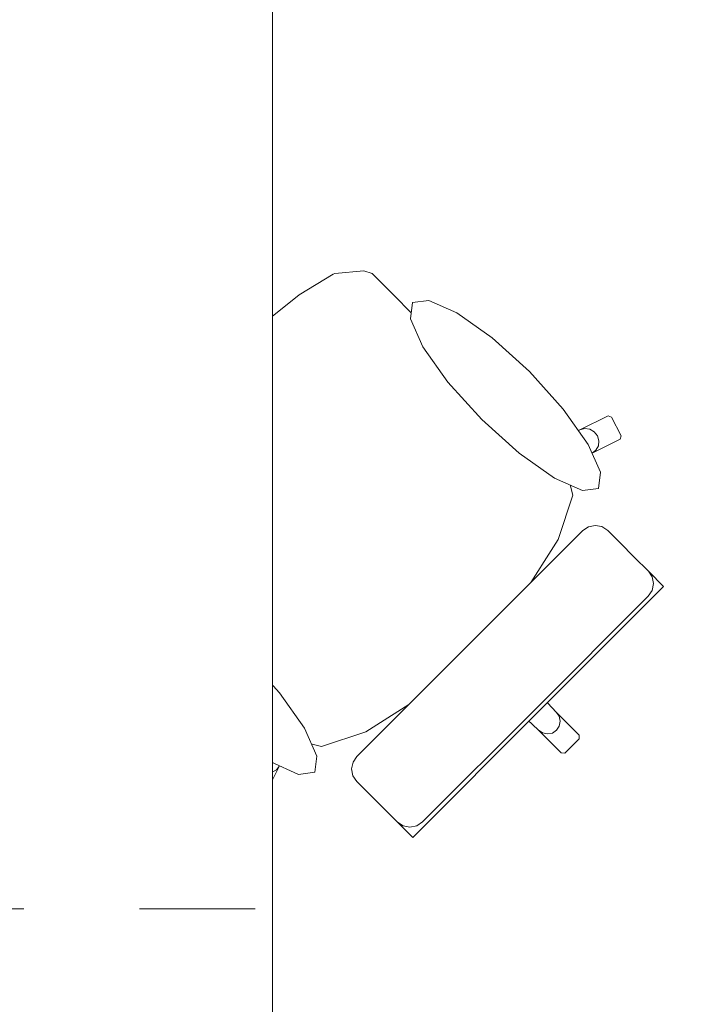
# Model space of a CAD drawing. Header units: metres. Extents: x -4 to 100, y -11 to 17.
# Tile 619 of 656: x 58.776 to 59.358, y 1.327 to 2.179. Entities that reach past the tile are written whole.
import ezdxf

# ---------------------------------------------------------------- set-up
doc = ezdxf.new("R2010")
doc.units = ezdxf.units.M
doc.header["$MEASUREMENT"] = 0
doc.linetypes.add('Strichlinie eng', pattern=[0.115, 0.075, -0.04])
doc.linetypes.add('Wipeout_Contour', pattern=[1, 0, -1])
doc.layers.add('152 - Bemaßung_ Beschriftung.Ausbau', color=7, linetype='Continuous')
doc.layers.add('701 - Einrichtung.Möbel', color=7, linetype='Continuous')
doc.styles.add('ERSTELLTER_STIL_2', font='txt')
doc.dimstyles.new('ERSTELLTER_STIL__5', dxfattribs={"dimtxt": 0.1, "dimasz": 0.0532, "dimexe": 0.18, "dimexo": 0.0625, "dimgap": 0, "dimtad": 1, "dimtih": 1, "dimtoh": 1, "dimzin": 0, "dimdsep": 46, "dimtxsty": 'ERSTELLTER_STIL_2', "dimblk": 'ARROWHEAD_2', "dimblk1": 'ARROWHEAD_2', "dimblk2": 'ARROWHEAD_2', "dimcen": 0.09, "dimse1": 1, "dimse2": 1, "dimclrd": 7, "dimclre": 7, "dimclrt": 7, "dimazin": 0, "dimtfac": 1, "dimtdec": 4, "dimtmove": 0, "dimatfit": 3, "dimfxl": 1, "dimtolj": 1, "dimtzin": 0, "dimarcsym": 0})

# ---------------------------------------------------------------- blocks, each defined once
blk = doc.blocks.new('*D513')
at = {"layer": '152 - Bemaßung_ Beschriftung.Ausbau', "color": 7, "linetype": 'Continuous', "lineweight": 5}
for p, q in [((58.195, -4.6125), (58.195, -4.5075)), ((58.08021, -4.525), (58.03979, -4.595)), ((58.21521, -4.525), (58.17479, -4.595)), ((58.06, -4.56), (58.195, -4.56)), ((58.195, -4.56), (62.03503, -4.56))]:
    blk.add_line(p, q, dxfattribs=at)
blk = doc.blocks.new('ARROWHEAD_2')
at = {"color": 0, "linetype": 'Continuous', "lineweight": 0}
for p, q in [((-0.378, -0.655), (0.378, 0.655)), ((0, 0), (-1, 0))]:
    blk.add_line(p, q, dxfattribs=at)
blk = doc.blocks.new('*D514')
at = {"layer": '152 - Bemaßung_ Beschriftung.Ausbau', "color": 7, "linetype": 'Continuous', "lineweight": 5}
for p, q in [((62.03503, -4.6125), (62.03503, -4.5075)), ((58.21521, -4.525), (58.17479, -4.595)), ((62.05523, -4.525), (62.01482, -4.595)), ((58.195, -4.56), (62.03503, -4.56)), ((62.03503, -4.56), (62.27503, -4.56))]:
    blk.add_line(p, q, dxfattribs=at)
at = {"layer": '152 - Bemaßung_ Beschriftung.Ausbau', "color": 7, "lineweight": 5, "insert": (59.98198, -4.54), "char_height": 0.1, "attachment_point": 7, "style": 'ERSTELLTER_STIL_2'}
blk.add_mtext('\\A1;{\\pql;\\fArial|b0|i0|c0|p38;3,84}', dxfattribs=at)

msp = doc.modelspace()

# ---------------------------------------------------------------- wipeouts: each hides what was drawn before it
at = {"color": 254, "linetype": 'Wipeout_Contour', "lineweight": 0, "ltscale": 1712.149494}
msp.add_wipeout([(59.1173, 1.92302), (59.09784, 1.94248), (59.0811, 1.95922), (59.07413, 1.96152), (59.04896, 1.95918), (59.04739, 1.95856), (59.01805, 1.94075), (58.97891, 1.90931), (58.97831, 1.90882), (58.9359, 1.86908), (59.2541, 1.55088), (59.2603, 1.55708), (59.26023, 1.56024), (59.24033, 1.58014), (59.21437, 1.60796), (59.23152, 1.62511), (59.21539, 1.64124), (59.19451, 1.66212), (59.21243, 1.68261), (59.24204, 1.72935), (59.25472, 1.76768), (59.24859, 1.7916), (59.27135, 1.80392), (59.29567, 1.81594), (59.29659, 1.81893), (59.28814, 1.83504), (59.28512, 1.83607), (59.26079, 1.82405), (59.23007, 1.81025)], dxfattribs=at).dxf.layer = '701 - Einrichtung.Möbel'

# ---------------------------------------------------------------- next in the draw order: linework, layer by layer
at = {"layer": '701 - Einrichtung.Möbel', "color": 7, "linetype": 'Continuous', "lineweight": 5}
for p, q in [((59.01805, 1.94075), (59.04739, 1.95856)), ((59.04739, 1.95856), (59.04896, 1.95918)), ((59.04896, 1.95918), (59.07413, 1.96152)), ((59.07413, 1.96152), (59.0811, 1.95922)), ((59.0811, 1.95922), (59.09784, 1.94248)), ((59.09784, 1.94248), (59.1173, 1.92302)), ((58.97891, 1.90931), (59.01805, 1.94075)), ((58.97831, 1.90882), (58.97891, 1.90931)), ((59.26079, 1.82405), (59.28512, 1.83607)), ((59.28512, 1.83607), (59.28814, 1.83504)), ((59.28814, 1.83504), (59.29659, 1.81893)), ((59.26079, 1.82405), (59.26497, 1.82515)), ((59.26497, 1.82515), (59.26931, 1.82455)), ((59.26931, 1.82455), (59.27316, 1.82234)), ((59.27316, 1.82234), (59.27593, 1.81886)), ((59.29567, 1.81594), (59.27135, 1.80392)), ((59.27593, 1.81886), (59.2772, 1.81463)), ((59.2772, 1.81463), (59.27678, 1.81031)), ((59.29659, 1.81893), (59.29567, 1.81594)), ((59.27472, 1.80655), (59.27135, 1.80392)), ((59.27678, 1.81031), (59.27472, 1.80655)), ((59.26023, 1.56024), (59.2603, 1.55708))]:
    msp.add_line(p, q, dxfattribs=at)

# ---------------------------------------------------------------- next in the draw order: wipeouts: each hides what was drawn before it
at = {"color": 254, "linetype": 'Wipeout_Contour', "lineweight": 0, "ltscale": 1714.269515}
msp.add_wipeout([(58.88196, 1.68768), (58.99474, 1.57491), (58.98093, 1.54419), (58.96891, 1.51987), (58.96995, 1.51684), (58.98605, 1.50839), (58.98904, 1.50931), (59.00107, 1.53363), (59.01338, 1.55639), (59.0373, 1.55026), (59.07563, 1.56294), (59.12237, 1.59255), (59.14286, 1.61047), (59.16374, 1.5896), (59.17987, 1.57346), (59.19703, 1.59062), (59.22484, 1.56465), (59.24474, 1.54475), (59.2479, 1.54469), (59.2541, 1.55088), (58.9359, 1.86908), (58.89616, 1.82667), (58.89567, 1.82607), (58.86424, 1.78693), (58.84643, 1.75759), (58.8458, 1.75602), (58.84346, 1.73085), (58.84577, 1.72388), (58.86251, 1.70714)], dxfattribs=at).dxf.layer = '701 - Einrichtung.Möbel'

# ---------------------------------------------------------------- next in the draw order: linework, layer by layer
at = {"layer": '701 - Einrichtung.Möbel', "color": 7, "linetype": 'Continuous', "lineweight": 5}
for p, q in [((59.1173, 1.92302), (59.23007, 1.81025)), ((58.9359, 1.86908), (58.97831, 1.90882)), ((58.9359, 1.86908), (58.89616, 1.82667)), ((58.89567, 1.82607), (58.86424, 1.78693)), ((58.89616, 1.82667), (58.89567, 1.82607)), ((59.23007, 1.81025), (59.26079, 1.82405)), ((59.24855, 1.79177), (59.23007, 1.81025)), ((59.27135, 1.80392), (59.24859, 1.7916)), ((59.24855, 1.79177), (59.24859, 1.7916)), ((59.24859, 1.7916), (59.25472, 1.76768)), ((58.86424, 1.78693), (58.84643, 1.75759)), ((59.25472, 1.76768), (59.24204, 1.72935)), ((58.8458, 1.75602), (58.84346, 1.73085)), ((58.84643, 1.75759), (58.8458, 1.75602)), ((58.84346, 1.73085), (58.84577, 1.72388)), ((59.24204, 1.72935), (59.21243, 1.68261)), ((58.84577, 1.72388), (58.86251, 1.70714)), ((58.86251, 1.70714), (58.88196, 1.68768)), ((58.88196, 1.68768), (58.99474, 1.57491)), ((59.21243, 1.68261), (59.19451, 1.66212)), ((59.19451, 1.66212), (59.17041, 1.63457)), ((59.19451, 1.66212), (59.21539, 1.64124)), ((59.14286, 1.61047), (59.17041, 1.63457)), ((59.21539, 1.64124), (59.23152, 1.62511)), ((59.23152, 1.62511), (59.21437, 1.60796)), ((59.12237, 1.59255), (59.14286, 1.61047)), ((59.14286, 1.61047), (59.16374, 1.5896)), ((59.21437, 1.60796), (59.2057, 1.59929)), ((59.21437, 1.60796), (59.24033, 1.58014)), ((59.07563, 1.56294), (59.12237, 1.59255)), ((59.19703, 1.59062), (59.2057, 1.59929)), ((59.16374, 1.5896), (59.17987, 1.57346)), ((59.17987, 1.57346), (59.19703, 1.59062)), ((59.19703, 1.59062), (59.22484, 1.56465)), ((58.99474, 1.57491), (58.98093, 1.54419)), ((59.01321, 1.55643), (58.99474, 1.57491)), ((59.24033, 1.58014), (59.24283, 1.57647)), ((59.24033, 1.58014), (59.26023, 1.56024)), ((59.24283, 1.57647), (59.24377, 1.57217)), ((59.243, 1.56791), (59.24065, 1.56433)), ((59.24377, 1.57217), (59.243, 1.56791)), ((59.0373, 1.55026), (59.07563, 1.56294)), ((59.22484, 1.56465), (59.22852, 1.56215)), ((59.22484, 1.56465), (59.24474, 1.54475)), ((59.22852, 1.56215), (59.23281, 1.56121)), ((59.23281, 1.56121), (59.23708, 1.56198)), ((59.23708, 1.56198), (59.24065, 1.56433)), ((59.00107, 1.53363), (59.01338, 1.55639)), ((59.01321, 1.55643), (59.01338, 1.55639)), ((59.01338, 1.55639), (59.0373, 1.55026)), ((59.2479, 1.54469), (59.2541, 1.55088)), ((59.2603, 1.55708), (59.2541, 1.55088)), ((58.98093, 1.54419), (58.96891, 1.51987)), ((58.98093, 1.54419), (58.97983, 1.54001)), ((59.24474, 1.54475), (59.2479, 1.54469)), ((58.97983, 1.54001), (58.98043, 1.53567)), ((58.98043, 1.53567), (58.98264, 1.53182)), ((58.98904, 1.50931), (59.00107, 1.53363)), ((58.99843, 1.53026), (59.00107, 1.53363)), ((58.98264, 1.53182), (58.98612, 1.52905)), ((58.98612, 1.52905), (58.99035, 1.52778)), ((58.99035, 1.52778), (58.99467, 1.52821)), ((58.99467, 1.52821), (58.99843, 1.53026)), ((58.96891, 1.51987), (58.96995, 1.51684)), ((58.96995, 1.51684), (58.98605, 1.50839)), ((58.98605, 1.50839), (58.98904, 1.50931))]:
    msp.add_line(p, q, dxfattribs=at)

# ---------------------------------------------------------------- next in the draw order: wipeouts: each hides what was drawn before it
at = {"color": 254, "linetype": 'Wipeout_Contour', "lineweight": 0, "ltscale": 947.631764}
msp.add_wipeout([(59.21726, 1.87437), (59.18493, 1.90355), (59.15438, 1.92515), (59.13026, 1.93586), (59.11623, 1.93407), (59.11445, 1.92005), (59.12516, 1.89593), (59.14676, 1.86538), (59.17594, 1.83305), (59.20827, 1.80387), (59.23882, 1.78228), (59.26294, 1.77156), (59.27696, 1.77335), (59.27875, 1.78737), (59.26803, 1.81149), (59.24644, 1.84204)], dxfattribs=at).dxf.layer = '701 - Einrichtung.Möbel'
at = {"color": 254, "linetype": 'Wipeout_Contour', "lineweight": 0, "ltscale": 886.595663}
msp.add_wipeout([(59.26322, 1.73699), (59.1656, 1.63938), (59.22476, 1.58022), (59.33322, 1.68868), (59.32794, 1.69396), (59.32554, 1.69637), (59.32003, 1.70187), (59.31756, 1.70435), (59.31043, 1.71147), (59.29305, 1.72885), (59.28726, 1.73465), (59.28483, 1.73707), (59.27988, 1.74037), (59.27404, 1.74151), (59.26819, 1.74033)], dxfattribs=at).dxf.layer = '701 - Einrichtung.Möbel'
at = {"color": 254, "linetype": 'Wipeout_Contour', "lineweight": 0, "ltscale": 943.593478}
msp.add_wipeout([(58.93061, 1.58773), (58.96294, 1.55854), (58.99349, 1.53695), (59.01761, 1.52623), (59.03163, 1.52802), (59.03342, 1.54204), (59.02271, 1.56617), (59.00111, 1.59672), (58.97193, 1.62904), (58.9396, 1.65822), (58.90905, 1.67982), (58.88493, 1.69054), (58.87091, 1.68875), (58.86912, 1.67472), (58.87984, 1.6506), (58.90143, 1.62005)], dxfattribs=at).dxf.layer = '701 - Einrichtung.Möbel'

# ---------------------------------------------------------------- next in the draw order: linework, layer by layer
at = {"layer": '701 - Einrichtung.Möbel', "color": 7, "linetype": 'Continuous', "lineweight": 5}
for p, q in [((59.26322, 1.73699), (59.26819, 1.74033)), ((59.26819, 1.74033), (59.27404, 1.74151)), ((59.27404, 1.74151), (59.27988, 1.74037)), ((59.27988, 1.74037), (59.28483, 1.73707)), ((59.28483, 1.73707), (59.28726, 1.73465)), ((59.28726, 1.73465), (59.29305, 1.72885)), ((59.29305, 1.72885), (59.31043, 1.71147)), ((59.31043, 1.71147), (59.31756, 1.70435)), ((59.31756, 1.70435), (59.32003, 1.70187)), ((59.32003, 1.70187), (59.32554, 1.69637)), ((59.32333, 1.69692), (59.32005, 1.70185)), ((59.32446, 1.69109), (59.32333, 1.69692)), ((59.32554, 1.69637), (59.32794, 1.69396)), ((59.32794, 1.69396), (59.33322, 1.68868)), ((59.32326, 1.68525), (59.32446, 1.69109)), ((59.31993, 1.68028), (59.32326, 1.68525))]:
    msp.add_line(p, q, dxfattribs=at)
at = {"layer": '701 - Einrichtung.Möbel', "color": 7, "linetype": 'Continuous', "lineweight": 5, "flags": 128}
for points in [[(59.21726, 1.87437), (59.24644, 1.84204), (59.26803, 1.81149), (59.27875, 1.78737), (59.27696, 1.77335), (59.26294, 1.77156), (59.23882, 1.78228), (59.20827, 1.80387), (59.17594, 1.83305), (59.14676, 1.86538), (59.12516, 1.89593), (59.11445, 1.92005), (59.11623, 1.93407), (59.13026, 1.93586), (59.15438, 1.92515), (59.18493, 1.90355)], [(58.93061, 1.58773), (58.96294, 1.55854), (58.99349, 1.53695), (59.01761, 1.52623), (59.03163, 1.52802), (59.03342, 1.54204), (59.02271, 1.56617), (59.00111, 1.59672), (58.97193, 1.62904), (58.9396, 1.65822), (58.90905, 1.67982), (58.88493, 1.69054), (58.87091, 1.68875), (58.86912, 1.67472), (58.87984, 1.6506), (58.90143, 1.62005)]]:
    msp.add_lwpolyline(points, close=True, dxfattribs=at)

# ---------------------------------------------------------------- next in the draw order: wipeouts: each hides what was drawn before it
at = {"color": 254, "linetype": 'Wipeout_Contour', "lineweight": 0, "ltscale": 890.8359}
msp.add_wipeout([(59.06799, 1.54177), (59.06466, 1.5368), (59.06347, 1.53094), (59.06462, 1.5251), (59.06791, 1.52015), (59.07034, 1.51772), (59.07613, 1.51193), (59.09351, 1.49455), (59.10063, 1.48743), (59.10311, 1.48495), (59.10862, 1.47945), (59.11102, 1.47704), (59.1163, 1.47176), (59.22476, 1.58022), (59.1656, 1.63938)], dxfattribs=at).dxf.layer = '701 - Einrichtung.Möbel'

# ---------------------------------------------------------------- next in the draw order: linework, layer by layer
at = {"layer": '701 - Einrichtung.Möbel', "color": 7, "linetype": 'Continuous', "lineweight": 5}
for p, q in [((59.1656, 1.63938), (59.26322, 1.73699)), ((59.33322, 1.68868), (59.22476, 1.58022)), ((59.22232, 1.58267), (59.31993, 1.68028)), ((59.1656, 1.63938), (59.06799, 1.54177)), ((59.1163, 1.47176), (59.22476, 1.58022)), ((59.22232, 1.58267), (59.1247, 1.48505)), ((59.06799, 1.54177), (59.06466, 1.5368)), ((59.06466, 1.5368), (59.06347, 1.53094)), ((59.06347, 1.53094), (59.06462, 1.5251)), ((59.06462, 1.5251), (59.06791, 1.52015)), ((59.06791, 1.52015), (59.07034, 1.51772)), ((59.07034, 1.51772), (59.07613, 1.51193)), ((59.07613, 1.51193), (59.09351, 1.49455)), ((59.09351, 1.49455), (59.10063, 1.48743)), ((59.10063, 1.48743), (59.10311, 1.48495)), ((59.10311, 1.48495), (59.10862, 1.47945)), ((59.10806, 1.48165), (59.10313, 1.48493)), ((59.11389, 1.48052), (59.10806, 1.48165)), ((59.11973, 1.48172), (59.11389, 1.48052)), ((59.1247, 1.48505), (59.11973, 1.48172)), ((59.10862, 1.47945), (59.11102, 1.47704)), ((59.11102, 1.47704), (59.1163, 1.47176))]:
    msp.add_line(p, q, dxfattribs=at)

# ---------------------------------------------------------------- next in the draw order: wipeouts: each hides what was drawn before it
at = {"color": 254, "linetype": 'Wipeout_Contour', "lineweight": 0, "ltscale": 355.716959}
msp.add_wipeout([(58.195, 3.00998), (58.195, 1.00998), (58.995, 1.00998), (58.995, 2.20998), (60.395, 2.20998), (60.395, 3.00998)], dxfattribs=at).dxf.layer = '701 - Einrichtung.Möbel'

# ---------------------------------------------------------------- next in the draw order: linework, layer by layer
at = {"layer": '701 - Einrichtung.Möbel', "color": 7, "linetype": 'Strichlinie eng', "lineweight": 5}
for p, q in [((58.98, 1.40998), (58.195, 1.40998)), ((58.98, 1.00998), (58.98, 1.40998))]:
    msp.add_line(p, q, dxfattribs=at)
at = {"layer": '701 - Einrichtung.Möbel', "color": 7, "linetype": 'Continuous', "lineweight": 5, "flags": 128}
msp.add_lwpolyline([(58.195, 3.00998), (58.195, 1.00998), (58.995, 1.00998), (58.995, 2.20998), (60.395, 2.20998), (60.395, 3.00998)], close=True, dxfattribs=at)

# ---------------------------------------------------------------- next in the draw order: dimensions: what is measured, and where the dimension line sits
at = {"layer": '152 - Bemaßung_ Beschriftung.Ausbau', "color": 7, "linetype": 'Continuous', "lineweight": 5}
for base, p1, p2, picture, middle in [((58.195, -4.5599999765), (58.06, 3.259991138), (58.195, 3.259991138), '*D513', (58.0492080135, -4.4899999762)), ((62.03503, -4.56), (58.195, 3.25999), (62.03503, 0.245), '*D514', (60.11187, -4.49))]:
    dim = msp.add_linear_dim(base=base, p1=p1, p2=p2, angle=0, dimstyle='ERSTELLTER_STIL__5', dxfattribs=at)
    dim.commit()
    dim.dimension.update_dxf_attribs({"geometry": picture, "text_midpoint": middle, "dimtype": 160})

doc.saveas('drawing.dxf')
